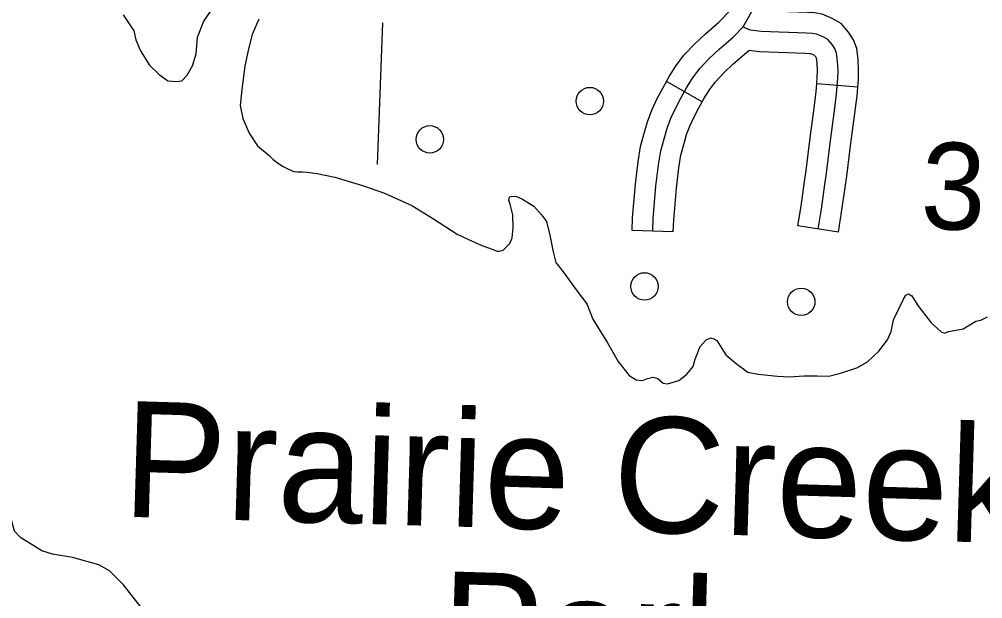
# Model space of a CAD drawing. Extents: x 653372 to 905732, y 627442 to 787275.
# Drawn here: x 708908 to 712425, y 740638 to 742752 of the extents above; entities that cross this region are included whole.
import ezdxf

# ---------------------------------------------------------------- set-up
doc = ezdxf.new("R2010")
doc.units = 0
for name, color, linetype in [('31', 7, 'Continuous'), ('32', 7, 'Continuous'), ('5', 7, 'Continuous'), ('56', 7, 'Continuous'), ('7', 7, 'Continuous'), ('9', 7, 'Continuous')]:
    doc.layers.add(name, color=color, linetype=linetype)

msp = doc.modelspace()

# ---------------------------------------------------------------- linework, layer by layer
at = {"layer": '31'}
msp.add_lwpolyline([(711550, 742725.1), (711582.3, 742780.5)], dxfattribs=at)
at = {"layer": '32'}
for p, q in [((711401, 742451.2), (711270.5, 742525.2)), ((711968.6, 742504.2), (711819.1, 742516.4)), ((711898.4, 741975.3), (711750.2, 741998.7)), ((711295.5, 741977.2), (711145.6, 741981.7))]:
    msp.add_line(p, q, dxfattribs=at)
for points in [[(711270.5, 742525.2), (711279.4, 742540.8), (711303.7, 742580), (711334.3, 742621.1), (711373.6, 742662.8), (711412.7, 742699.6), (711462.2, 742742.1), (711505.4, 742786.8)], [(711968.6, 742504.2), (711970.9, 742532.5), (711972, 742566.3), (711969.8, 742605.5), (711965.1, 742646.1), (711953.8, 742677), (711935.4, 742705.2), (711907.9, 742737), (711875.9, 742755.6), (711839.3, 742770.8), (711811.3, 742775.5), (711785.7, 742777.2), (711505.4, 742786.8)], [(711220.6, 741979.5), (711221.9, 742023.8), (711232, 742143.3), (711241.5, 742221.3), (711249.4, 742272), (711263.9, 742324.6), (711272.7, 742355.4), (711286, 742391.6), (711302.9, 742427), (711322.7, 742465.1), (711343.9, 742502.5), (711365.7, 742537.7), (711391.9, 742572.8), (711426.7, 742609.8), (711462.9, 742643.8), (711513.6, 742687.5), (711550, 742725.1)], [(711824.3, 741987), (711835.8, 742059.8), (711848.6, 742149.9), (711854.8, 742190.6), (711869.2, 742310.1), (711883.9, 742418.7), (711891.5, 742480.9), (711896, 742536.7), (711896.9, 742565.4), (711895, 742599.2), (711891.6, 742628.7), (711886.3, 742643.2), (711875.4, 742660), (711859.4, 742678.4), (711842.5, 742688.2), (711818.4, 742698.3), (711802.7, 742700.9), (711782, 742702.2), (711616.5, 742707.9), (711577.2, 742712.7), (711561.5, 742718.2), (711550, 742725.1)], [(711401, 742451.2), (711408.4, 742464.2), (711427.8, 742495.4), (711449.4, 742524.5), (711479.7, 742556.7), (711513, 742588.1), (711571, 742637.9)], [(711819.1, 742516.4), (711821.1, 742540.9), (711821.8, 742564.4), (711820.3, 742592.8), (711818.3, 742610.3), (711815.3, 742614.8), (711810.9, 742619.8), (711809.1, 742620.9), (711797.5, 742625.7), (711794.1, 742626.3), (711778.3, 742627.3), (711610.6, 742633.1), (711571, 742637.9)], [(711145.6, 741981.7), (711147, 742028.1), (711157.3, 742151), (711167.2, 742231.6), (711176, 742287.8), (711191.7, 742344.9), (711201.4, 742378.7), (711216.8, 742420.7), (711235.7, 742460.4), (711256.7, 742500.9), (711270.5, 742525.2)], [(711750.2, 741998.7), (711761.6, 742071), (711774.4, 742160.8), (711780.5, 742200.7), (711794.8, 742319.6), (711809.5, 742428.3), (711816.9, 742488.5), (711819.1, 742516.4)], [(711898.4, 741975.3), (711910, 742048.7), (711922.8, 742138.9), (711929.1, 742180.4), (711943.5, 742300.6), (711958.3, 742409.1), (711966.1, 742473.3), (711968.6, 742504.2)], [(711295.5, 741977.2), (711296.8, 742019.6), (711306.6, 742135.7), (711315.8, 742210.9), (711322.9, 742256.1), (711336.1, 742304.3), (711344.1, 742332.1), (711355.2, 742362.5), (711370, 742393.6), (711388.6, 742429.3), (711401, 742451.2)]]:
    msp.add_lwpolyline(points, dxfattribs=at)
at = {"layer": '5'}
msp.add_lwpolyline([(710233.9, 742739.5), (710214.2, 742222.9)], dxfattribs=at)
at = {"layer": '56'}
for centre in [(710990.8, 742453.9), (710406.6, 742314.2), (711190.5, 741777.8), (711762.5, 741721.2)]:
    msp.add_circle(centre, 50, dxfattribs=at)
at = {"layer": '9'}
for points in [[(709286.5, 742769), (709326.5, 742709.9), (709333.6, 742677.6), (709350, 742636.9), (709383.8, 742584.5), (709418.1, 742551.3), (709449.6, 742527.9), (709481.6, 742525.3), (709501, 742527.9), (709520.8, 742548.2), (709539.6, 742583), (709553.7, 742626), (709558.7, 742686.9), (709581.4, 742745.7), (709623.3, 742805.5)], [(709782.3, 742753.1), (709758.3, 742697.3), (709744.9, 742644.6), (709731.2, 742581.4), (709720.4, 742495.7), (709714, 742438.1), (709724.3, 742390.2), (709747.4, 742336.4), (709777.9, 742290.7), (709820.4, 742255.3), (709834.1, 742240.7), (709849.1, 742229.7), (709868.7, 742216.1), (709890.8, 742206), (709910.6, 742197.2), (709923.5, 742195.6), (709941.2, 742196.2), (709958.8, 742194.5), (709995.2, 742189.9), (710059.6, 742176.2), (710161.2, 742146), (710240.5, 742117.7), (710340.4, 742072.3), (710420.3, 742023.9), (710506.6, 741968.3), (710545, 741950.6), (710593.8, 741927.9), (710631.1, 741915), (710652.1, 741906.2), (710659.1, 741905.9), (710674.6, 741910.2), (710698.9, 741934.2), (710707.7, 741955.2), (710711.2, 741991.6), (710709.1, 742038.8), (710699.6, 742078), (710695.4, 742092.3), (710696.9, 742104), (710702.9, 742106.2), (710720.5, 742106.8), (710745, 742095.5), (710786.6, 742070.7), (710814, 742039.2), (710832.1, 742013.9), (710844.7, 741965.2), (710857, 741903.5), (710866.4, 741864.4), (710897.1, 741825.7)], [(710897.1, 741825.7), (710940.6, 741764.8), (710979.2, 741714.1), (711002.2, 741658), (711055, 741571.6), (711094.2, 741503.2), (711133.9, 741452.5), (711159.4, 741436.4), (711182.9, 741434.5), (711200.8, 741442.2), (711220.9, 741446.3), (711238.5, 741441.1), (711258, 741425.2), (711274.4, 741422.3), (711316, 741434.1), (711345, 741457.9), (711368.2, 741485.5), (711374.9, 741512.4), (711394, 741559), (711415.9, 741583.1), (711431.5, 741589.7), (711443.2, 741587), (711454.8, 741580.8), (711465.9, 741560.4), (711487.3, 741527.9), (711525.3, 741496.1), (711567.9, 741464.2), (711605.4, 741457.2), (711675.2, 741450.4), (711719.9, 741447.9), (711771.8, 741451), (711820.2, 741451.9), (711862.6, 741450.7), (711905.3, 741461.2), (711964.8, 741480.6), (712004.3, 741503), (712045.6, 741541.8), (712077.5, 741583.3), (712091.3, 741613.5), (712099.7, 741655.7), (712136.1, 741731.2), (712144.8, 741746.3), (712154.4, 741750.7), (712165.9, 741743.3), (712188.4, 741708.4), (712237.2, 741644.5), (712260.1, 741623.8), (712272.7, 741611.6), (712285.5, 741606.5), (712299.9, 741613.2), (712334.2, 741619.2), (712353.2, 741623.3), (712378.4, 741637.9), (712400.2, 741650.6), (712418, 741654.7), (712442.9, 741666.6)], [(709353.9, 740605.2), (709288.2, 740688.5), (709237.3, 740739.8), (709198.6, 740762), (709102.4, 740788.5), (709029.3, 740801.2), (708990.3, 740812.8), (708941.4, 740843.2), (708913.1, 740859.8), (708890.2, 740884.1), (708880.8, 740921.1), (708861.7, 740982), (708823.4, 741017.2), (708792.1, 741023.4), (708708.1, 741020.7), (708660.9, 741022.1), (708650.4, 741022.4), (708635.5, 741049.1), (708653.3, 741116.8), (708670.6, 741168.8), (708706, 741212.3)]]:
    msp.add_lwpolyline(points, dxfattribs=at)

# ---------------------------------------------------------------- texts
at = {"layer": '56'}
msp.add_text('3', height=316.8, rotation=358.28, dxfattribs=at).set_placement((712195.8, 741988.6))
at = {"layer": '7'}
for s, height, p in [('Prairie Creek', 422.399, (709281.6, 740937.9)), ('Park', 422.4, (710439.3, 740316.4))]:
    msp.add_text(s, height=height, rotation=358.28, dxfattribs=at).set_placement(p)

doc.saveas('drawing.dxf')
